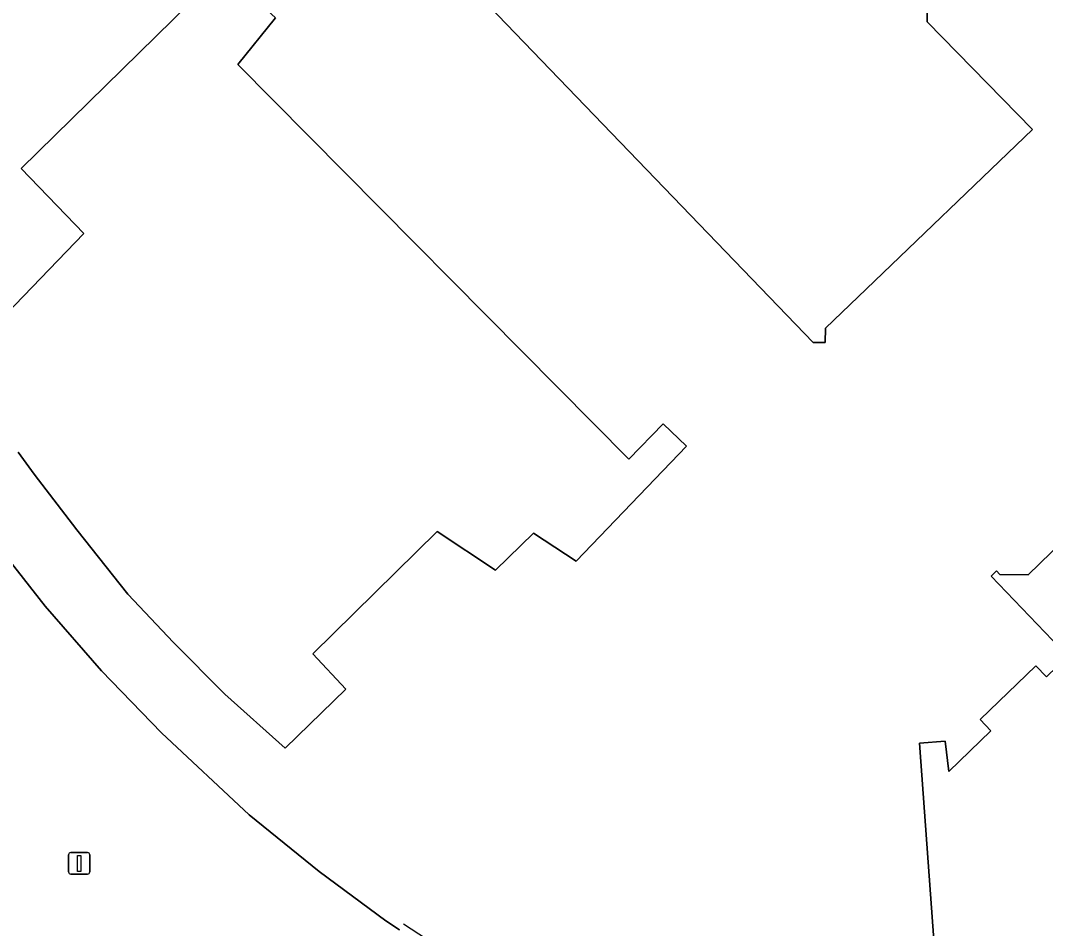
# Model space of a CAD drawing. Extents: x 162879 to 165540, y 384011 to 385181.
# Drawn here: x 163961 to 164008.73, y 384311.42 to 384353.69 of the extents above; entities that cross this region are included whole.
import ezdxf

# ---------------------------------------------------------------- set-up
doc = ezdxf.new("R2010")
doc.units = 0
for name, color, linetype in [('IMGEO_Erf', 7, 'Continuous'), ('IMGEO_Lichtmast', 7, 'Continuous'), ('IMGEO_Muur', 7, 'Continuous'), ('IMGEO_Pand', 7, 'Continuous')]:
    doc.layers.add(name, color=color, linetype=linetype)

msp = doc.modelspace()

# ---------------------------------------------------------------- linework, layer by layer
at = {"layer": 'IMGEO_Erf'}
for points in [[(164029.783, 384356.511), (164037.654, 384348.389), (164028.33, 384339.352), (164021.086, 384346.798), (164020.071, 384345.811), (164020.058, 384344.722), (164018.917, 384343.607), (164020.801, 384341.705), (164020.789, 384340.373), (164007.921, 384327.882), (164006.597, 384327.901), (164006.452, 384328.061), (164006.196, 384327.812), (164009.774, 384324.098), (164008.776, 384323.132), (164008.276, 384323.65), (164005.679, 384321.143), (164006.183, 384320.621), (164004.223, 384318.723), (164004.055, 384320.132), (164002.858, 384320.045), (164003.818, 384306.842)], [(163960.894, 384333.592), (163961.637, 384332.575), (163963.631, 384329.975), (163965.997, 384326.984), (163968.127, 384324.735), (163970.513, 384322.331), (163973.32, 384319.808), (163976.148, 384322.556), (163974.608, 384324.198), (163980.405, 384329.897), (163983.123, 384328.098), (163984.882, 384329.819), (163986.876, 384328.51), (163992.008, 384333.875), (163990.933, 384334.911), (163989.33, 384333.269), (163971.128, 384351.647), (163972.881, 384353.812), (163970.457, 384356.041), (163961.033, 384346.794), (163963.944, 384343.777), (163959.916, 384339.594)], [(163982.398, 384354.81), (163997.906, 384338.702), (163998.464, 384338.691), (163998.477, 384339.37), (164000, 384340.83), (164008.115, 384348.607), (164003.213, 384353.628), (164003.231, 384355.118)], [(163978.642, 384311.357), (163978.016, 384311.771), (163974.903, 384314.063), (163971.649, 384316.711), (163967.56, 384320.52), (163964.779, 384323.409), (163962.15, 384326.426), (163959.661, 384329.57)]]:
    msp.add_lwpolyline(points, dxfattribs=at)
at = {"layer": 'IMGEO_Lichtmast'}
for p, q in [((163963.238, 384314.047), (163963.238, 384314.847)), ((163963.238, 384314.847), (163963.238, 384314.047)), ((163963.338, 384314.947), (163964.128, 384314.947)), ((163964.128, 384314.947), (163963.338, 384314.947)), ((163964.228, 384314.847), (163964.228, 384314.047)), ((163964.228, 384314.047), (163964.228, 384314.847)), ((163964.128, 384313.947), (163963.338, 384313.947)), ((163963.338, 384313.947), (163964.128, 384313.947))]:
    msp.add_line(p, q, dxfattribs=at)
msp.add_lwpolyline([(163963.658, 384314.822), (163963.808, 384314.822), (163963.808, 384314.072), (163963.658, 384314.072), (163963.658, 384314.822)], dxfattribs=at)
for centre, start, end in [((163963.338, 384314.847), 90, 180), ((163963.338, 384314.847), 90, 180), ((163964.128, 384314.847), 0, 90), ((163964.128, 384314.847), 360, 90), ((163963.338, 384314.047), 180, 270), ((163963.338, 384314.047), 180, 270), ((163964.128, 384314.047), 270, 0), ((163964.128, 384314.047), 270, 0)]:
    msp.add_arc(centre, 0.1, start, end, dxfattribs=at)
at = {"layer": 'IMGEO_Muur'}
msp.add_lwpolyline([(163981.016, 384310.193), (163978.829, 384311.624)], dxfattribs=at)
at = {"layer": 'IMGEO_Pand'}
for points in [[(164003.818, 384306.842), (164002.858, 384320.045), (164004.055, 384320.132), (164004.223, 384318.723), (164006.183, 384320.621), (164005.679, 384321.143), (164008.276, 384323.65), (164008.776, 384323.132), (164009.774, 384324.098), (164006.196, 384327.812), (164006.452, 384328.061), (164006.597, 384327.901), (164007.921, 384327.882), (164020.789, 384340.373), (164020.801, 384341.705), (164018.917, 384343.607), (164020.058, 384344.722), (164020.071, 384345.811), (164021.086, 384346.798), (164028.33, 384339.352), (164037.654, 384348.389), (164029.783, 384356.511)], [(163959.916, 384339.594), (163963.944, 384343.777), (163961.033, 384346.794), (163970.457, 384356.041), (163972.881, 384353.812), (163971.128, 384351.647), (163989.33, 384333.269), (163990.933, 384334.911), (163992.008, 384333.875), (163986.876, 384328.51), (163984.882, 384329.819), (163983.123, 384328.098), (163980.405, 384329.897), (163974.608, 384324.198), (163976.148, 384322.556), (163973.32, 384319.808), (163970.513, 384322.331), (163968.127, 384324.735), (163965.997, 384326.984), (163963.631, 384329.975), (163961.637, 384332.575), (163960.894, 384333.592)], [(164003.231, 384355.118), (164003.213, 384353.628), (164008.115, 384348.607), (164000, 384340.83), (163998.477, 384339.37), (163998.464, 384338.691), (163997.906, 384338.702), (163982.398, 384354.81)], [(163959.661, 384329.57), (163962.15, 384326.426), (163964.779, 384323.409), (163967.56, 384320.52), (163971.649, 384316.711), (163974.903, 384314.063), (163978.016, 384311.771), (163978.642, 384311.357)]]:
    msp.add_lwpolyline(points, dxfattribs=at)

doc.saveas('drawing.dxf')
